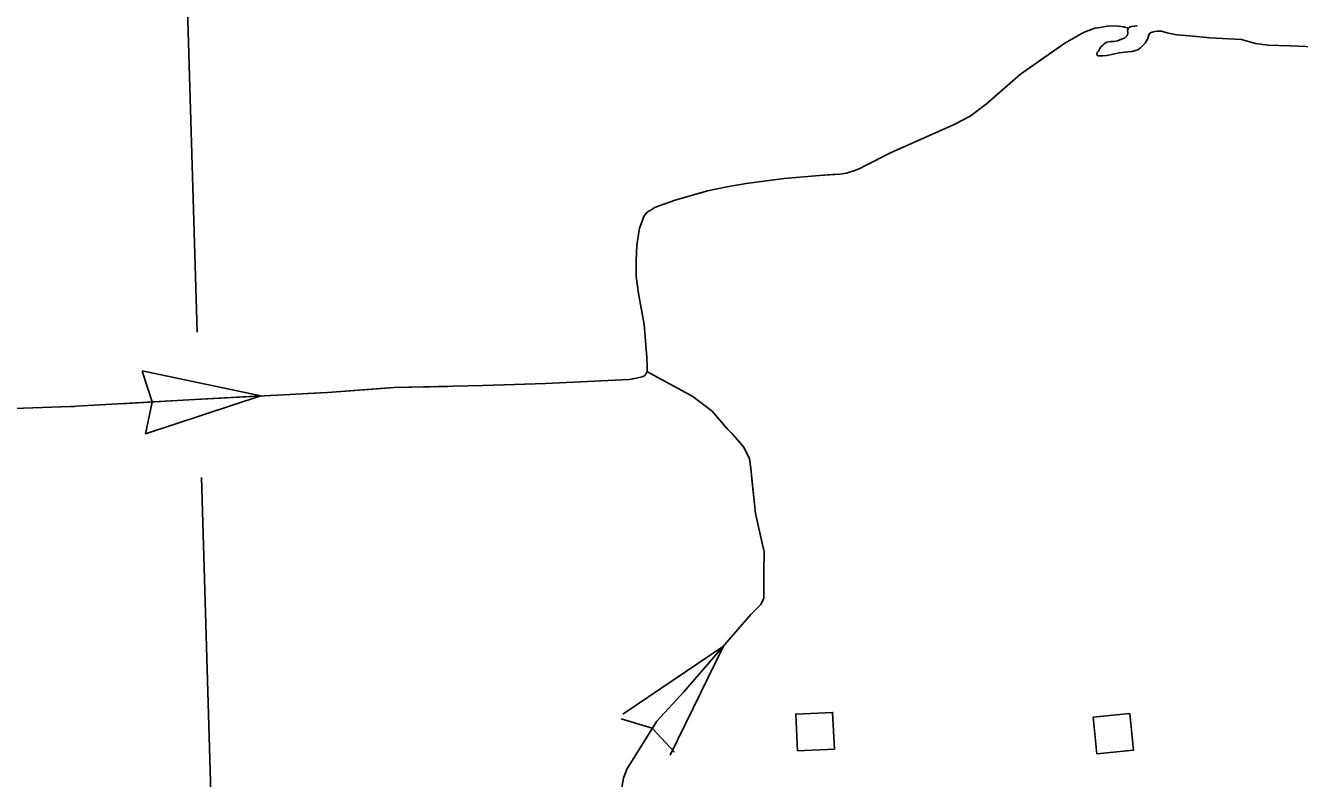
# Model space of a CAD drawing. Extents: x 1084508 to 1142749, y 1057638 to 1093403.
# Drawn here: x 1127551 to 1128682, y 1071913 to 1072582 of the extents above; entities that cross this region are included whole.
import ezdxf

# ---------------------------------------------------------------- set-up
doc = ezdxf.new("R2010")
doc.units = 0
for name, color, linetype in [('Level 35', 7, 'Continuous'), ('Level 43', 7, 'Continuous'), ('Level 5', 7, 'Continuous'), ('Level 56', 7, 'Continuous')]:
    doc.layers.add(name, color=color, linetype=linetype)

msp = doc.modelspace()

# ---------------------------------------------------------------- linework, layer by layer
at = {"layer": 'Level 35'}
for points in [[(1128723, 1072561.8), (1128673.7, 1072563.7), (1128653.9, 1072564.5), (1128642.7, 1072566), (1128630.5, 1072569.3), (1128602.4, 1072570.9), (1128584.4, 1072572.8), (1128573, 1072573.6), (1128567, 1072574.9), (1128564.5, 1072575.5), (1128561.2, 1072576.3), (1128559.6, 1072576.7), (1128557.9, 1072576.7), (1128555.7, 1072576.7), (1128553.4, 1072576.5), (1128551.1, 1072575.9), (1128549.7, 1072575.5), (1128548.6, 1072574.5), (1128547.2, 1072570.3), (1128544.9, 1072566.2), (1128541.2, 1072562.2), (1128538.3, 1072560.2), (1128536.2, 1072559.6), (1128533.5, 1072558.9), (1128529.6, 1072558.5), (1128521.8, 1072557.5), (1128516.4, 1072556.5), (1128511, 1072555.2), (1128507.3, 1072554.8), (1128505, 1072554.8), (1128504, 1072554.8), (1128503.2, 1072555), (1128502.3, 1072555.4), (1128502.3, 1072556), (1128502.1, 1072556.5), (1128502.1, 1072557.1), (1128502.5, 1072558.1), (1128503.4, 1072559.1), (1128504.4, 1072561), (1128505.6, 1072562.9), (1128507, 1072564.1)], [(1128507, 1072564.1), (1128507.7, 1072564.7), (1128509.8, 1072566.4), (1128511, 1072567), (1128514.5, 1072567.8), (1128517.2, 1072567.8), (1128520.5, 1072568.2), (1128524, 1072569.7), (1128526.5, 1072570.7), (1128527.6, 1072571.6), (1128528.4, 1072572.3), (1128528.9, 1072572.9), (1128529.3, 1072573.7), (1128529.4, 1072575.1), (1128529.4, 1072575.9), (1128529.3, 1072577.1), (1128529.4, 1072577.8), (1128529.6, 1072578.6), (1128530.1, 1072579.6), (1128530.9, 1072580.5), (1128531.5, 1072580.8), (1128532.3, 1072581), (1128533.3, 1072581.1), (1128535.5, 1072581.2), (1128537.1, 1072581.5), (1128537.6, 1072581.7), (1128537.9, 1072582)]]:
    msp.add_lwpolyline(points, dxfattribs=at)
at = {"layer": 'Level 43'}
for p, q in [((1127760.2, 1072252.9), (1127654.8, 1072275.1)), ((1127654.8, 1072275), (1127663.7, 1072247.8)), ((1127760.2, 1072252.9), (1127657.9, 1072219.4)), ((1127657.9, 1072219.3), (1127663.8, 1072247.4)), ((1128170.7, 1072030.7), (1128081.4, 1071970.5)), ((1128170.7, 1072030.7), (1128123.4, 1071933.9)), ((1128080, 1071966.3), (1128107.4, 1071957.8)), ((1128127.1, 1071936.5), (1128107.7, 1071957.6))]:
    msp.add_line(p, q, dxfattribs=at)
for points in [[(1127524, 1072241.2), (1127591.2, 1072243.5), (1127696.4, 1072249.4), (1127819.2, 1072256.1), (1127878.3, 1072260.3), (1127957.1, 1072262.1), (1128012.7, 1072264.1), (1128086.9, 1072267.5), (1128093.6, 1072268.8), (1128098.3, 1072269.8), (1128099.5, 1072270.2), (1128100.3, 1072270.7), (1128100.9, 1072271.2), (1128101.3, 1072271.7), (1128101.8, 1072272.4), (1128102.4, 1072273.5), (1128102.7, 1072274.7), (1128103, 1072276.3), (1128103.1, 1072279.5), (1128102.7, 1072287), (1128100.2, 1072316.3), (1128095.3, 1072343.9), (1128093.2, 1072359.1), (1128093.2, 1072373.1), (1128093.9, 1072386.9), (1128096.2, 1072402), (1128100.4, 1072413), (1128103, 1072416.1), (1128107, 1072418.6), (1128109.1, 1072420), (1128112.8, 1072421.4), (1128127.7, 1072426.8), (1128156.4, 1072435), (1128173.7, 1072438.5), (1128190.9, 1072441.5), (1128224.5, 1072445.9), (1128255.8, 1072448.7), (1128274, 1072449.9), (1128279.8, 1072450.8), (1128287.3, 1072453), (1128292.2, 1072455.1), (1128296.6, 1072457.6), (1128318.8, 1072468.8), (1128375.5, 1072494.1), (1128389.7, 1072501.3), (1128404, 1072512.3), (1128434.3, 1072538.7), (1128473.7, 1072566.2), (1128490.3, 1072575.6), (1128500.3, 1072579.5), (1128505, 1072580.2), (1128511.3, 1072581.4), (1128519, 1072581.6), (1128525.7, 1072580.7), (1128530.1, 1072579.6)], [(1128450.4, 1072549.9), (1128473.7, 1072566.2), (1128490.3, 1072575.6), (1128500.3, 1072579.5), (1128505, 1072580.2), (1128511.3, 1072581.4), (1128519, 1072581.6), (1128525.7, 1072580.7), (1128530.1, 1072579.6)], [(1128310, 1072464.4), (1128318.8, 1072468.8), (1128375.5, 1072494.1), (1128389.7, 1072501.3), (1128404, 1072512.3), (1128417.9, 1072524.4)], [(1128148.8, 1072432.8), (1128156.4, 1072435), (1128173.7, 1072438.5), (1128190.9, 1072441.5), (1128224.5, 1072445.9), (1128255.8, 1072448.7), (1128271.7, 1072449.8)], [(1128101.4, 1072301.9), (1128100.2, 1072316.3), (1128095.3, 1072343.9), (1128093.2, 1072359.1), (1128093.2, 1072373.1), (1128093.9, 1072386.9), (1128096.2, 1072402), (1128100.4, 1072413), (1128103, 1072416.1), (1128107, 1072418.6), (1128109.1, 1072420), (1128109.3, 1072420.1)], [(1128077.3, 1071887.9), (1128081.9, 1071913.4), (1128084.9, 1071921.4), (1128101.7, 1071948.4), (1128111.6, 1071964.1), (1128135.6, 1071990.3), (1128166, 1072025.4), (1128195, 1072058.9), (1128203.7, 1072067.3), (1128206.4, 1072073), (1128206.4, 1072097), (1128206.8, 1072114.5), (1128199.1, 1072148.4), (1128195, 1072188.4), (1128193.8, 1072197.1), (1128188.9, 1072207.4), (1128179.3, 1072218.4), (1128174.4, 1072223.4), (1128160.7, 1072239.4), (1128143.6, 1072252.3), (1128102.7, 1072274.7)], [(1128179.2, 1072218.6), (1128174.4, 1072223.4), (1128160.7, 1072239.4), (1128143.6, 1072252.3), (1128102.7, 1072274.7)], [(1127863.6, 1072259.3), (1127878.3, 1072260.3), (1127925.7, 1072261.4)], [(1127967.1, 1072262.4), (1128012.7, 1072264.1), (1128086.9, 1072267.5), (1128091.2, 1072268.4)], [(1127636.1, 1072246), (1127696.4, 1072249.4), (1127760.2, 1072252.9)], [(1127801.6, 1072255.2), (1127819.2, 1072256.1), (1127863.6, 1072259.3)], [(1127470.6, 1072238.5), (1127524, 1072241.2), (1127591.2, 1072243.5), (1127594.8, 1072243.7)], [(1128205.3, 1072120.8), (1128199.1, 1072148.4), (1128195.6, 1072182)], [(1128198, 1072061.8), (1128203.7, 1072067.3), (1128206.4, 1072073), (1128206.4, 1072097), (1128206.8, 1072114.5), (1128205.3, 1072120.8)], [(1128092.9, 1071934.2), (1128101.7, 1071948.4), (1128111.6, 1071964.1), (1128135.6, 1071990.3), (1128166, 1072025.4), (1128170.6, 1072030.7)]]:
    msp.add_lwpolyline(points, dxfattribs=at)
at = {"layer": 'Level 5'}
for points in [[(1127693.3, 1072655.8), (1127703.6, 1072309.7)], [(1127707.4, 1072180.5), (1127716.1, 1071890.2)]]:
    msp.add_lwpolyline(points, dxfattribs=at)
at = {"layer": 'Level 56'}
for points in [[(1128236.4, 1071937.8), (1128234.9, 1071970.4), (1128267.6, 1071971.9), (1128269.1, 1071939.3)], [(1128501.9, 1071935.1), (1128498.7, 1071967.6), (1128531.3, 1071970.8), (1128534.5, 1071938.3)]]:
    msp.add_lwpolyline(points, close=True, dxfattribs=at)

doc.saveas('drawing.dxf')
